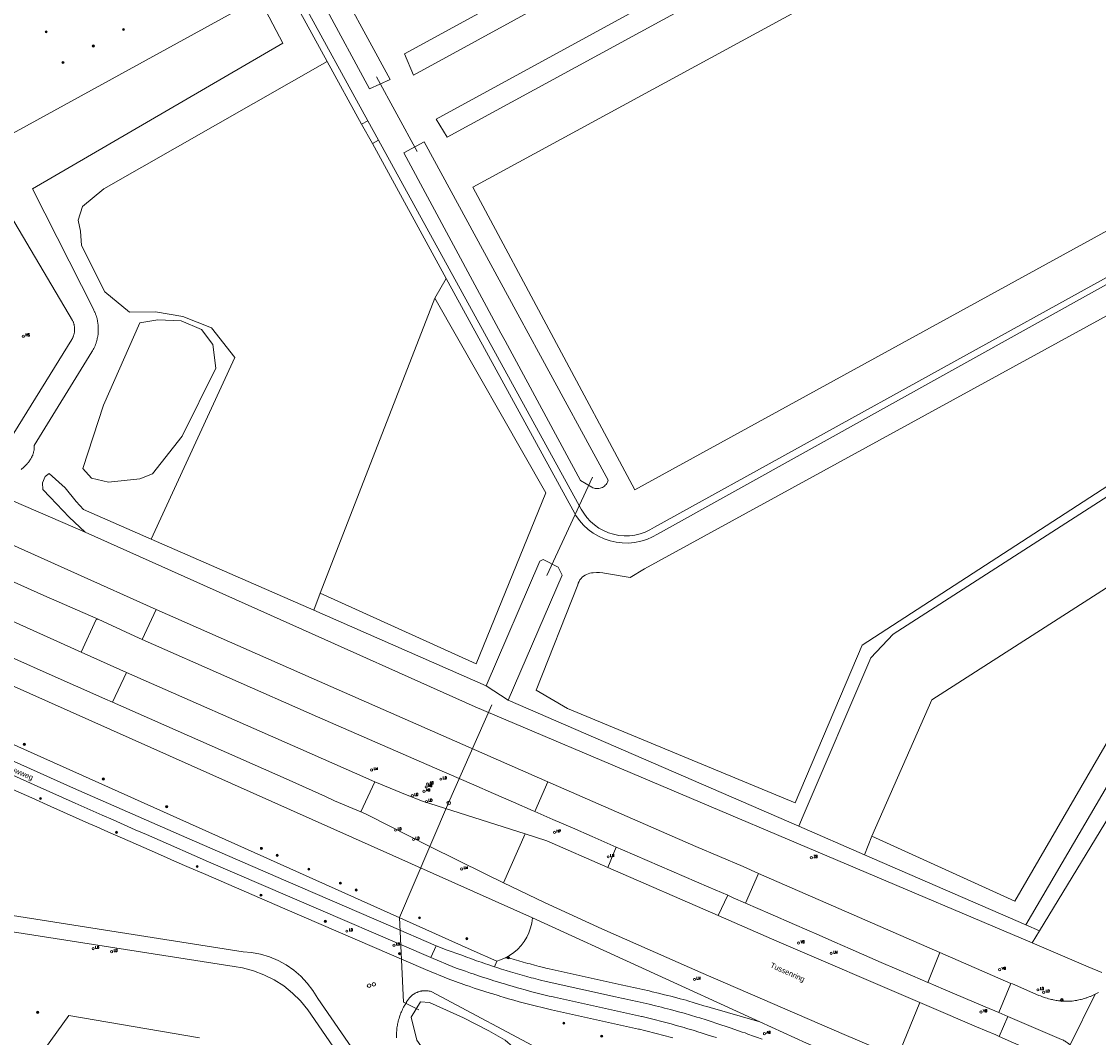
# Model space of a CAD drawing. Header units: metres. Extents: x 138165 to 154469, y 480134 to 494189.
# Tile 710 of 1056: x 147185 to 147435, y 487756 to 487991. Entities that reach past the tile are written whole.
import ezdxf

# ---------------------------------------------------------------- set-up
doc = ezdxf.new("R2010")
doc.units = ezdxf.units.M
doc.header["$LTSCALE"] = 0.001
doc.header["$MEASUREMENT"] = 0
for name, color, linetype, lineweight in [('Level 5', 7, 'Continuous', 0), ('TOP-L-duiker', 7, 'Continuous', 0), ('TOP-L-topo objecten punt', 7, 'Continuous', 0), ('TOP-L-topo objecten vlak', 7, 'Continuous', 0), ('TOP-T-topo huisnummering naamgeving', 7, 'Continuous', 0)]:
    doc.layers.add(name, color=color, linetype=linetype, lineweight=lineweight)
doc.styles.add('Style-INTL_ISO', font='INTL_ISO.shx')
doc.styles.add('Style-STANDARD', font='STANDARD.shx')

# ---------------------------------------------------------------- blocks, each defined once
blk = doc.blocks.new('24')
at = {"layer": 'TOP-L-topo objecten punt', "color": 7, "linetype": 'Continuous', "lineweight": 0}
for radius in [0.025, 0.0182, 0.0115, 0.005]:
    blk.add_circle((0, 0), radius, dxfattribs=at)
blk = doc.blocks.new('162')
at = {"layer": 'TOP-L-topo objecten punt', "color": 7, "linetype": 'Continuous', "lineweight": 0}
blk.add_circle((0, 0), 0.025, dxfattribs=at)
at = {"layer": 'TOP-L-topo objecten punt', "color": 7, "linetype": 'Continuous', "lineweight": 0, "style": 'Style-STANDARD'}
blk.add_text('HS', height=0.06, dxfattribs=at).set_placement((0.0483, 0))
blk = doc.blocks.new('39')
at = {"layer": 'TOP-L-topo objecten punt', "color": 7, "linetype": 'Continuous', "lineweight": 0}
for p, q in [((0.0175, 0.0175), (-0.0175, 0.0175)), ((-0.0175, 0.0175), (-0.0175, -0.0175)), ((0.0175, 0.0175), (0.0175, -0.0175)), ((0.0175, -0.0175), (-0.0175, -0.0175))]:
    blk.add_line(p, q, dxfattribs=at)
blk.add_circle((0, 0), 0.0332, dxfattribs=at)
blk = doc.blocks.new('121')
at = {"layer": 'TOP-L-topo objecten punt', "color": 7, "linetype": 'Continuous', "lineweight": 0}
blk.add_circle((0, 0), 0.025, dxfattribs=at)
at = {"layer": 'TOP-L-topo objecten punt', "color": 7, "linetype": 'Continuous', "lineweight": 0, "style": 'Style-STANDARD'}
blk.add_text('LD', height=0.06, dxfattribs=at).set_placement((0.0483, 0))
blk = doc.blocks.new('*U13')
at = {"layer": 'Level 5', "color": 7, "linetype": 'Continuous', "lineweight": 0}
blk.add_circle((0, 0), 0.0415, dxfattribs=at)
blk = doc.blocks.new('150')
at = {"layer": 'Level 5', "color": 7, "linetype": 'Continuous', "lineweight": 0}
blk.add_blockref('*U13', (0, 0), dxfattribs=at)
blk = doc.blocks.new('17')
at = {"layer": 'TOP-L-topo objecten punt', "color": 7, "linetype": 'Continuous', "lineweight": 0}
blk.add_circle((0, 0), 0.025, dxfattribs=at)
at = {"layer": 'TOP-L-topo objecten punt', "color": 7, "linetype": 'Continuous', "lineweight": 0, "style": 'Style-STANDARD'}
blk.add_text('HP', height=0.06, dxfattribs=at).set_placement((0.0483, 0))
blk = doc.blocks.new('16')
at = {"layer": 'TOP-L-topo objecten punt', "color": 7, "linetype": 'Continuous', "lineweight": 0}
blk.add_circle((0, 0), 0.025, dxfattribs=at)
at = {"layer": 'TOP-L-topo objecten punt', "color": 7, "linetype": 'Continuous', "lineweight": 0, "style": 'Style-STANDARD'}
blk.add_text('LM', height=0.06, dxfattribs=at).set_placement((0.0483, 0))
blk = doc.blocks.new('11')
at = {"layer": 'TOP-L-topo objecten punt', "color": 7, "linetype": 'Continuous', "lineweight": 0}
blk.add_circle((0, 0), 0.025, dxfattribs=at)
at = {"layer": 'TOP-L-topo objecten punt', "color": 7, "linetype": 'Continuous', "lineweight": 0, "style": 'Style-STANDARD'}
blk.add_text('AB', height=0.06, dxfattribs=at).set_placement((0.0483, 0))
blk = doc.blocks.new('85')
at = {"layer": 'TOP-L-topo objecten punt', "color": 7, "linetype": 'Continuous', "lineweight": 0}
blk.add_circle((0, 0), 0.025, dxfattribs=at)
at = {"layer": 'TOP-L-topo objecten punt', "color": 7, "linetype": 'Continuous', "lineweight": 0, "style": 'Style-STANDARD'}
blk.add_text('ZB', height=0.06, dxfattribs=at).set_placement((0.0483, 0))
blk = doc.blocks.new('14')
at = {"layer": 'TOP-L-topo objecten punt', "color": 7, "linetype": 'Continuous', "lineweight": 0}
blk.add_circle((0, 0), 0.025, dxfattribs=at)
at = {"layer": 'TOP-L-topo objecten punt', "color": 7, "linetype": 'Continuous', "lineweight": 0, "style": 'Style-STANDARD'}
blk.add_text('VB', height=0.06, dxfattribs=at).set_placement((0.0483, 0))

msp = doc.modelspace()

# ---------------------------------------------------------------- linework, layer by layer
at = {"layer": 'TOP-L-duiker', "flags": 128}
for points in [[(147276.8, 487961.28), (147267.34, 487978.56)], [(147306.87, 487862.85), (147317.48, 487885.7)], [(147294.13, 487832.85), (147284.08, 487810.1), (147276.08, 487791.44), (147272.68, 487783.5), (147273.64, 487763.89), (147277.21, 487762.05)]]:
    msp.add_lwpolyline(points, dxfattribs=at)
at = {"layer": 'TOP-L-topo objecten vlak', "flags": 128}
for points in [[(147275.91, 487979), (147273.85, 487983.94), (147415.37, 488061.11), (147417.8, 488056.5), (147314.36, 488000), (147275.91, 487979)], [(147283.74, 487964.55), (147281.21, 487968.78), (147423.58, 488046.47), (147425.92, 488042.1), (147348.73, 488000), (147283.74, 487964.55)], [(147234.88, 488032.92), (147265.7, 487975.76), (147270.55, 487977.95), (147240.37, 488033.43)], [(147376.12, 488000), (147432.49, 488030.69), (147471.34, 487961.74), (147327.29, 487882.76), (147289.71, 487952.96), (147376.12, 488000)], [(147232.54, 488024.91), (147246.17, 488000), (147255.91, 487982.17)], [(147265.35, 487968.34), (147233.95, 488025.65)], [(147184.88, 487887.48), (147185.13, 487887.67), (147185.26, 487887.78), (147185.39, 487887.89), (147185.51, 487888), (147185.73, 487888.22), (147185.95, 487888.43), (147186.06, 487888.55), (147186.17, 487888.67), (147186.28, 487888.79), (147186.36, 487888.89), (147186.55, 487889.12), (147186.64, 487889.24), (147186.8, 487889.46), (147186.88, 487889.59), (147186.97, 487889.71), (147187.04, 487889.82), (147187.11, 487889.95), (147187.18, 487890.08), (147187.26, 487890.21), (147187.32, 487890.34), (147187.38, 487890.47), (147187.44, 487890.58), (147187.49, 487890.71), (147187.54, 487890.82), (147187.58, 487890.93), (147187.63, 487891.07), (147187.67, 487891.18), (147187.7, 487891.31), (147187.74, 487891.44), (147187.77, 487891.57), (147187.8, 487891.7), (147187.83, 487891.81), (147187.85, 487891.94), (147187.87, 487892.07), (147187.89, 487892.31), (147187.9, 487892.43), (147187.9, 487892.54), (147187.9, 487892.78), (147187.89, 487892.9), (147187.88, 487893.02), (147201.29, 487914.74), (147201.45, 487915.02), (147201.52, 487915.14), (147201.61, 487915.29), (147201.75, 487915.57), (147201.82, 487915.72), (147201.89, 487915.87), (147202.02, 487916.16), (147202.14, 487916.47), (147202.19, 487916.61), (147202.25, 487916.77), (147202.3, 487916.93), (147202.34, 487917.06), (147202.43, 487917.36), (147202.46, 487917.5), (147202.51, 487917.66), (147202.54, 487917.83), (147202.61, 487918.13), (147202.64, 487918.3), (147202.66, 487918.47), (147202.71, 487918.81), (147202.73, 487918.95), (147202.74, 487919.09), (147202.75, 487919.26), (147202.77, 487919.57), (147202.78, 487919.74), (147202.78, 487919.91), (147202.78, 487920.05), (147202.77, 487920.36), (147202.77, 487920.53), (147202.74, 487920.84), (147202.73, 487921.01), (147202.69, 487921.32), (147202.67, 487921.46), (147202.65, 487921.59), (147202.62, 487921.76), (147202.59, 487921.93), (147202.56, 487922.1), (147202.52, 487922.26), (147202.49, 487922.4), (147202.41, 487922.7), (147202.36, 487922.86), (147202.27, 487923.16), (147202.21, 487923.32), (147202.15, 487923.48), (147202.09, 487923.64), (147201.98, 487923.93), (147201.91, 487924.08), (147201.84, 487924.23), (147201.76, 487924.39), (147201.7, 487924.52), (147187.47, 487952.59), (147245.63, 487986.35), (147240.13, 487996.88), (147164.63, 487955.43)], [(147255.91, 487982.17), (147204.03, 487952.62), (147199.14, 487948.52), (147198.08, 487945.34), (147198.65, 487942.79), (147198.91, 487939.41), (147204.31, 487928.66), (147210.03, 487923.95), (147216.06, 487924.01), (147222.41, 487922.95), (147229.08, 487920.3), (147234.47, 487913.47), (147215.05, 487871.33)], [(147255.91, 487982.17), (147263.88, 487967.58)], [(147265.35, 487968.34), (147263.88, 487967.58)], [(147263.88, 487967.58), (147266.42, 487963.07)], [(147267.83, 487963.89), (147265.35, 487968.34)], [(147266.42, 487963.07), (147267.83, 487963.89)], [(147470.87, 487950.77), (147331.92, 487874.08), (147330.84, 487873.43), (147329.71, 487872.91), (147328.54, 487872.51), (147327.33, 487872.23), (147326.1, 487872.09), (147324.86, 487872.07), (147323.62, 487872.18), (147322.4, 487872.42), (147321.22, 487872.78), (147320.08, 487873.27), (147318.99, 487873.87), (147317.98, 487874.59), (147317.05, 487875.4), (147316.2, 487876.31), (147315.46, 487877.31), (147314.9, 487878.22), (147267.83, 487963.89)], [(147266.42, 487963.07), (147283.53, 487931.79)], [(147303.04, 487918.23), (147300.17, 487923.51), (147278.4, 487963.53), (147273.67, 487960.97), (147296.24, 487919.1), (147297.19, 487917.34), (147314.68, 487884.91), (147317.34, 487883.32), (147317.6, 487883.2), (147317.87, 487883.11), (147318.14, 487883.06), (147318.42, 487883.03), (147318.7, 487883.03), (147318.98, 487883.06), (147319.26, 487883.11), (147319.52, 487883.2), (147319.78, 487883.31), (147320.02, 487883.45), (147320.25, 487883.62), (147320.46, 487883.81), (147320.65, 487884.01), (147320.81, 487884.24), (147320.95, 487884.48), (147321.07, 487884.74), (147321.14, 487884.96), (147304.95, 487914.72), (147303.04, 487918.23)], [(147180.37, 487949.78), (147196.8, 487922.03), (147196.86, 487921.89), (147196.92, 487921.75), (147196.98, 487921.61), (147197.03, 487921.49), (147197.07, 487921.34), (147197.11, 487921.22), (147197.15, 487921.09), (147197.18, 487920.94), (147197.21, 487920.79), (147197.23, 487920.66), (147197.25, 487920.51), (147197.27, 487920.38), (147197.27, 487920.24), (147197.28, 487920.09), (147197.28, 487919.96), (147197.28, 487919.81), (147197.27, 487919.66), (147197.26, 487919.53), (147197.24, 487919.39), (147197.22, 487919.24), (147197.19, 487919.09), (147197.16, 487918.95), (147197.12, 487918.8), (147197.08, 487918.67), (147197.04, 487918.54), (147196.99, 487918.4), (147196.94, 487918.28), (147196.88, 487918.14), (147196.83, 487918.02), (147196.76, 487917.88), (147196.68, 487917.75), (147196.61, 487917.63), (147183.2, 487895.91)], [(147283.53, 487931.79), (147313.39, 487877.24), (147313.65, 487876.8), (147314.48, 487875.62), (147315.43, 487874.54), (147316.49, 487873.56), (147317.65, 487872.7), (147318.89, 487871.96), (147320.2, 487871.36), (147321.56, 487870.9), (147322.97, 487870.58), (147324.4, 487870.41), (147325.84, 487870.39), (147327.27, 487870.53), (147328.69, 487870.81), (147330.07, 487871.23), (147331.39, 487871.8), (147332.55, 487872.45), (147471.33, 487949.55)], [(147496.97, 487922.5), (147380.11, 487846.73), (147364.51, 487810.14), (147311.67, 487831.97), (147304.4, 487836.25), (147314.06, 487860.73), (147314.2, 487861.11), (147314.38, 487861.48), (147314.59, 487861.83), (147314.84, 487862.15), (147315.12, 487862.45), (147315.43, 487862.71), (147315.77, 487862.94), (147316.13, 487863.13), (147316.51, 487863.28), (147316.9, 487863.4), (147317.3, 487863.47), (147317.67, 487863.5), (147318.41, 487863.57), (147319.15, 487863.55), (147319.89, 487863.46), (147320.29, 487863.38), (147326.21, 487862.37), (147329.57, 487864.44), (147476.99, 487945.06)], [(147280.86, 487927.22), (147283.53, 487931.79)], [(147280.86, 487927.22), (147306.66, 487882.07), (147290.5, 487842.33), (147254.24, 487858.73)], [(147254.24, 487858.73), (147280.86, 487927.22)], [(147472.17, 487882.66), (147515.02, 487913.24), (147505.66, 487924.12), (147437.15, 487881.26), (147387.31, 487849.27), (147382.07, 487843.79), (147366.43, 487807.12), (147365.41, 487804.67)], [(147222.04, 487921.94), (147226.75, 487919.93), (147229.39, 487916.49), (147230.02, 487910.99), (147222.23, 487895.23), (147215.39, 487886.49), (147212.41, 487885.32), (147205.11, 487884.53), (147201.19, 487885.48), (147199.17, 487887.7), (147203.98, 487902.36), (147212.38, 487921.47), (147216.59, 487922.21), (147222.04, 487921.94)], [(147216.24, 487854.98), (147213.99, 487855.97), (147199.48, 487862.46), (147174.09, 487873.82), (147164.61, 487878.04), (147158.26, 487880.88), (147147.51, 487885.7), (147140.91, 487888.67), (147132.19, 487892.6), (147127.96, 487894.52), (147124.42, 487896.12)], [(147215.05, 487871.33), (147199.37, 487878.2), (147197.65, 487880.02), (147195.05, 487883.22), (147191.38, 487886.56), (147190.45, 487885.87), (147189.79, 487884.39), (147189.89, 487882.83), (147191.59, 487881.03), (147196.01, 487876.37), (147199.69, 487872.93)], [(147180.26, 487881.34), (147199.69, 487872.93)], [(147472.17, 487882.66), (147464.8, 487872.15), (147415.54, 487787.28), (147382.36, 487802.37)], [(147382.36, 487802.37), (147396.26, 487834.02), (147472.17, 487882.66)], [(147202.72, 487852.69), (147190.11, 487858.2), (147177.83, 487863.68), (147171.04, 487866.72), (147150.05, 487876.15), (147148.41, 487876.91)], [(147114.7, 487874.33), (147121.35, 487871.35), (147138.78, 487863.53), (147149.18, 487858.86), (147166.1, 487851.26), (147175.45, 487847.08), (147184.06, 487843.24), (147190.65, 487840.3), (147204.33, 487834.21), (147206.04, 487833.45)], [(147102.52, 487873.04), (147303.56, 487783.39)], [(147199.69, 487872.93), (147290.29, 487832.38), (147419.53, 487777.61)], [(147252.78, 487854.79), (147215.05, 487871.33)], [(147145.12, 487868.99), (147156.1, 487864.23), (147169.39, 487858.28), (147198.8, 487845.04)], [(147297.91, 487833.96), (147310.47, 487862.91), (147309.56, 487864.83), (147306.07, 487866.58), (147305.29, 487866.22), (147292.81, 487837.24)], [(147097.58, 487861.95), (147289.35, 487776.03), (147295.26, 487773.38)], [(147252.78, 487854.79), (147254.24, 487858.73)], [(147216.24, 487854.98), (147212.94, 487848.01)], [(147307.15, 487814.99), (147292.52, 487821.4), (147256.76, 487837.1), (147216.24, 487854.98)], [(147292.81, 487837.24), (147252.78, 487854.79)], [(147460.51, 487854.15), (147418.12, 487781.8)], [(147198.8, 487845.04), (147202.26, 487852.65), (147202.72, 487852.69)], [(147212.94, 487848.01), (147211.24, 487848.76), (147202.72, 487852.69)], [(147421.26, 487780.44), (147464.37, 487851.18)], [(147304.1, 487808.09), (147303.7, 487808.27), (147299.12, 487810.27), (147294.55, 487812.26), (147289.98, 487814.25), (147280.83, 487818.23), (147253.64, 487830.1), (147212.94, 487848.01)], [(147198.8, 487845.04), (147207.81, 487841.05), (147209.32, 487840.38)], [(147404.59, 487744.16), (147388.29, 487751.11), (147375.92, 487756.38), (147342.66, 487770.77), (147319.68, 487780.87), (147306.38, 487787), (147296.82, 487791.58), (147292.56, 487793.62), (147279.71, 487799.98), (147265.58, 487807.17), (147263.81, 487808), (147263.69, 487808.05), (147257.63, 487810.61), (147255.48, 487811.56), (147247.07, 487815.34), (147206.04, 487833.45), (147204.33, 487834.21), (147190.65, 487840.3), (147184.06, 487843.24)], [(147209.32, 487840.38), (147206.04, 487833.45)], [(147209.32, 487840.38), (147249.76, 487822.55), (147262.21, 487817.08), (147266.93, 487814.98)], [(147292.81, 487837.24), (147297.91, 487833.96)], [(147365.41, 487804.67), (147297.91, 487833.96)], [(147206.04, 487833.45), (147247.07, 487815.34), (147255.48, 487811.56), (147257.63, 487810.61), (147263.69, 487808.05)], [(147281.2, 487776.93), (147270.14, 487781.71), (147246.28, 487792), (147223.33, 487801.96), (147196.98, 487813.55), (147167.81, 487826.61)], [(147166.51, 487823.87), (147170.92, 487821.89), (147175.33, 487819.91), (147179.74, 487817.94), (147188.57, 487813.99), (147197.39, 487810.06), (147203.67, 487807.26), (147206.24, 487806.13), (147211.37, 487803.86), (147213.94, 487802.74), (147219.08, 487800.48), (147225.02, 487797.89), (147228.39, 487796.43), (147247.27, 487788.27), (147279.95, 487774.21)], [(147263.69, 487808.05), (147266.93, 487814.98)], [(147266.93, 487814.98), (147274.05, 487812.08), (147278.06, 487810.53), (147301.83, 487802.93)], [(147307.15, 487814.99), (147304.1, 487808.09)], [(147356.01, 487793.73), (147352.43, 487795.3), (147341.49, 487799.95), (147307.15, 487814.99)], [(147336.14, 487755.58), (147335.54, 487755.74), (147334.35, 487756.06), (147333.76, 487756.22), (147332.56, 487756.53), (147331.37, 487756.84), (147330.77, 487756.99), (147329.57, 487757.28), (147328.37, 487757.57), (147328.18, 487757.61), (147307.98, 487762.06), (147307.34, 487762.21), (147306.71, 487762.36), (147305.47, 487762.66), (147304.84, 487762.82), (147303.6, 487763.14), (147302.98, 487763.3), (147302.36, 487763.46), (147301.12, 487763.79), (147300.49, 487763.96), (147299.26, 487764.31), (147298.03, 487764.66), (147296.79, 487765.02), (147296.18, 487765.2), (147295.56, 487765.39), (147294.34, 487765.76), (147293.72, 487765.95), (147292.5, 487766.34), (147291.27, 487766.73), (147290.06, 487767.14), (147288.84, 487767.54), (147288.23, 487767.75), (147287.02, 487768.17), (147286.3, 487768.43), (147285.05, 487768.88), (147284.39, 487769.13), (147278.76, 487771.46), (147246.08, 487785.52), (147227.19, 487793.68), (147223.83, 487795.14), (147220.45, 487796.61), (147217.88, 487797.73), (147215.31, 487798.86), (147210.16, 487801.12), (147205.02, 487803.38), (147202.45, 487804.52), (147200.59, 487805.35), (147191.76, 487809.28), (147187.34, 487811.26), (147182.93, 487813.23)], [(147263.69, 487808.05), (147263.81, 487808), (147265.58, 487807.17), (147279.71, 487799.98), (147292.56, 487793.62), (147296.82, 487791.58)], [(147323.02, 487799.81), (147317.41, 487802.27), (147312.84, 487804.27), (147308.27, 487806.27), (147304.1, 487808.09)], [(147380.62, 487798.07), (147365.41, 487804.67)], [(147301.83, 487802.93), (147296.82, 487791.58)], [(147301.83, 487802.93), (147306.86, 487801.32), (147321.04, 487795.13)], [(147380.62, 487798.07), (147382.36, 487802.37)], [(147323.02, 487799.81), (147321.04, 487795.13)], [(147348.9, 487788.65), (147344.46, 487790.57), (147341.61, 487791.8), (147338.76, 487793.04), (147333.05, 487795.49), (147327.34, 487797.95), (147324.48, 487799.17), (147323.02, 487799.81)], [(147418.12, 487781.8), (147380.62, 487798.07)], [(147321.04, 487795.13), (147346.66, 487783.96)], [(147353.01, 487786.86), (147356.01, 487793.73)], [(147398.14, 487775.34), (147356.01, 487793.73)], [(147296.82, 487791.58), (147306.38, 487787), (147319.68, 487780.87), (147342.66, 487770.77), (147375.92, 487756.38), (147388.29, 487751.11)], [(147346.66, 487783.96), (147348.9, 487788.65)], [(147353.01, 487786.86), (147350.16, 487788.1), (147348.9, 487788.65)], [(147395.33, 487768.42), (147391.77, 487769.96), (147384.54, 487773.09), (147377.32, 487776.22), (147373.71, 487777.79), (147370.09, 487779.38), (147364.4, 487781.88), (147358.71, 487784.37), (147355.86, 487785.62), (147353.01, 487786.86)], [(147306.09, 487688.76), (147253.7, 487764.74), (147252.58, 487766.58), (147251.28, 487768.3), (147249.8, 487769.87), (147248.16, 487771.28), (147246.39, 487772.51), (147244.5, 487773.54), (147242.51, 487774.38), (147240.45, 487775), (147238.33, 487775.4), (147236.43, 487775.57), (147170.01, 487785.96)], [(147346.66, 487783.96), (147360.3, 487778.02), (147393.45, 487763.79)], [(147168.79, 487735.68), (147169.74, 487739.64), (147171.48, 487744.6), (147174.81, 487752.67), (147175.12, 487754.71), (147175.29, 487757.85), (147175.23, 487761.92), (147174.86, 487765.63), (147174.09, 487769.16), (147172.78, 487773.5), (147171.5, 487777.52), (147170.53, 487781.7), (147170.47, 487782.09), (147173.86, 487781.56), (147234.35, 487772.11), (147236.22, 487771.8), (147238.77, 487771.14), (147241.23, 487770.22), (147243.59, 487769.04), (147245.81, 487767.62), (147247.87, 487765.98), (147249.75, 487764.13), (147251.42, 487762.1), (147304.02, 487685.58)], [(147303.56, 487783.39), (147303.41, 487782.22), (147303.14, 487781.08), (147302.75, 487779.97), (147302.25, 487778.91), (147301.64, 487777.9), (147300.92, 487776.97), (147300.12, 487776.11), (147299.23, 487775.34), (147298.26, 487774.67), (147297.23, 487774.11)], [(147356.32, 487759.3), (147303.56, 487783.39)], [(147418.12, 487781.8), (147421.26, 487780.44)], [(147419.53, 487777.61), (147421.26, 487780.44)], [(147281.2, 487776.93), (147279.95, 487774.21)], [(147294.77, 487772.04), (147294.25, 487772.22), (147293.2, 487772.57), (147292.67, 487772.75), (147291.62, 487773.11), (147290.58, 487773.48), (147290.05, 487773.67), (147289.01, 487774.05), (147288.49, 487774.25), (147287.97, 487774.44), (147286.94, 487774.84), (147283.77, 487775.92), (147281.2, 487776.93)], [(147435.69, 487770.76), (147432.59, 487772.08), (147419.53, 487777.61)], [(147279.95, 487774.21), (147285.49, 487771.92), (147286.1, 487771.7), (147287.31, 487771.25), (147288.01, 487771.01), (147289.21, 487770.59), (147289.81, 487770.39), (147290.4, 487770.18), (147291.01, 487769.98), (147292.21, 487769.58), (147292.81, 487769.39), (147294.01, 487769), (147294.62, 487768.81), (147295.22, 487768.63), (147296.43, 487768.26), (147297.04, 487768.08), (147298.25, 487767.72), (147298.86, 487767.54), (147300.07, 487767.19), (147300.68, 487767.02), (147301.9, 487766.69), (147303.12, 487766.36), (147304.35, 487766.04), (147304.96, 487765.88), (147306.19, 487765.58), (147307.42, 487765.28), (147308.03, 487765.13), (147308.65, 487764.98), (147328.84, 487760.54), (147329.06, 487760.49), (147330.28, 487760.2), (147330.88, 487760.05), (147332.1, 487759.75), (147333.31, 487759.44), (147333.92, 487759.28), (147334.53, 487759.12), (147335.74, 487758.8), (147336.94, 487758.46), (147337.55, 487758.29), (147338.75, 487757.95), (147339.35, 487757.78), (147339.95, 487757.6), (147341.15, 487757.24), (147341.75, 487757.06), (147342.95, 487756.68), (147344.14, 487756.31), (147345.33, 487755.92), (147345.93, 487755.72), (147346.25, 487755.62)], [(147297.23, 487774.11), (147296.14, 487773.66), (147295.26, 487773.38)], [(147356.32, 487759.3), (147344.8, 487762.58), (147344.07, 487762.81), (147343.34, 487763.04), (147341.86, 487763.5), (147341.12, 487763.73), (147339.61, 487764.18), (147339.24, 487764.28), (147337.81, 487764.66), (147337.1, 487764.85), (147335.67, 487765.22), (147334.95, 487765.4), (147334.23, 487765.58), (147332.8, 487765.93), (147331.37, 487766.28), (147330.64, 487766.45), (147329.21, 487766.78), (147328.49, 487766.94), (147327.77, 487767.1), (147327.05, 487767.26), (147326.32, 487767.42), (147325.6, 487767.58), (147324.15, 487767.88), (147323.46, 487768.03), (147307.4, 487771.59), (147306.69, 487771.77), (147306.16, 487771.9), (147305.11, 487772.16), (147304.58, 487772.3), (147304.05, 487772.44), (147303, 487772.72), (147302.48, 487772.86), (147301.43, 487773.15), (147300.38, 487773.45), (147299.34, 487773.76), (147298.3, 487774.08), (147297.78, 487774.14), (147297.23, 487774.11)], [(147398.14, 487775.34), (147395.33, 487768.42)], [(147414.62, 487768.15), (147398.14, 487775.34)], [(147295.26, 487773.38), (147294.77, 487772.04)], [(147294.77, 487772.04), (147295.3, 487771.87), (147296.36, 487771.54), (147297.42, 487771.21), (147298.48, 487770.89), (147299.55, 487770.57), (147300.08, 487770.42), (147301.15, 487770.12), (147302.22, 487769.82), (147303.29, 487769.53), (147303.82, 487769.39), (147304.9, 487769.12), (147305.44, 487768.98), (147306.72, 487768.67), (147322.83, 487765.09), (147324.26, 487764.79), (147324.97, 487764.64), (147326.4, 487764.33), (147327.83, 487764.02), (147328.54, 487763.85), (147329.96, 487763.52), (147330.67, 487763.36), (147332.09, 487763.02), (147333.51, 487762.67), (147334.22, 487762.49), (147335.63, 487762.13), (147336.34, 487761.95), (147337.75, 487761.57), (147338.79, 487761.29), (147340.25, 487760.85), (147341.71, 487760.41), (147342.44, 487760.18), (147343.9, 487759.72), (147347.54, 487758.54), (147348.26, 487758.3), (147349.71, 487757.81), (147351.15, 487757.31), (147352.24, 487756.93), (147352.9, 487756.7), (147353.57, 487756.46), (147354.9, 487755.97), (147355.56, 487755.73), (147356.88, 487755.23)], [(147272.02, 487755.56), (147272.01, 487755.73), (147272.01, 487755.89), (147272, 487756.22), (147272.01, 487756.55), (147272.02, 487756.88), (147272.04, 487757.2), (147272.07, 487757.53), (147272.1, 487757.86), (147272.15, 487758.18), (147272.2, 487758.51), (147272.26, 487758.83), (147272.29, 487758.99), (147272.36, 487759.31), (147272.4, 487759.47), (147272.48, 487759.79), (147272.58, 487760.1), (147272.67, 487760.42), (147272.84, 487760.88), (147272.89, 487761.04), (147273.02, 487761.34), (147273.14, 487761.64), (147273.28, 487761.94), (147273.42, 487762.24), (147273.5, 487762.39), (147273.65, 487762.68), (147273.81, 487762.96), (147273.89, 487763.1), (147274.07, 487763.38), (147274.15, 487763.52), (147274.22, 487763.63), (147274.27, 487763.72), (147274.31, 487763.81), (147274.35, 487763.9), (147274.4, 487763.98), (147274.5, 487764.16), (147274.6, 487764.32), (147274.71, 487764.48), (147274.83, 487764.64), (147274.95, 487764.8), (147275.02, 487764.87), (147275.15, 487765.02), (147275.22, 487765.09), (147275.29, 487765.16), (147275.44, 487765.29), (147275.59, 487765.42), (147275.66, 487765.48), (147275.74, 487765.54), (147275.9, 487765.66), (147276.07, 487765.76), (147276.15, 487765.82), (147276.32, 487765.91), (147276.49, 487766.01), (147276.67, 487766.09), (147276.76, 487766.13), (147276.85, 487766.17), (147276.95, 487766.2), (147277.04, 487766.24), (147277.13, 487766.27), (147277.32, 487766.33), (147277.51, 487766.38), (147277.61, 487766.4), (147277.8, 487766.44), (147277.9, 487766.46), (147278.09, 487766.48), (147278.29, 487766.5), (147278.48, 487766.51), (147278.58, 487766.52), (147278.78, 487766.52), (147278.88, 487766.51), (147279.08, 487766.5), (147279.27, 487766.48), (147279.37, 487766.47), (147279.56, 487766.43), (147279.66, 487766.41), (147279.76, 487766.39), (147279.85, 487766.37), (147280.01, 487766.33)], [(147280.01, 487766.33), (147307.02, 487751.98)], [(147411.81, 487761.44), (147408.61, 487762.78), (147398.99, 487766.84), (147395.38, 487768.4), (147395.33, 487768.42)], [(147414.62, 487768.15), (147411.81, 487761.44)], [(147434.19, 487765.71), (147433.88, 487765.55), (147433.72, 487765.47), (147433.4, 487765.33), (147433.24, 487765.26), (147433.08, 487765.19), (147432.92, 487765.13), (147432.59, 487765), (147432.26, 487764.88), (147432.09, 487764.83), (147431.76, 487764.72), (147431.42, 487764.62), (147431.26, 487764.57), (147430.92, 487764.48), (147430.75, 487764.44), (147430.4, 487764.37), (147430.06, 487764.3), (147429.89, 487764.27), (147429.54, 487764.21), (147429.2, 487764.16), (147428.85, 487764.12), (147428.67, 487764.1), (147428.4, 487764.09), (147428.22, 487764.08), (147427.85, 487764.07), (147427.67, 487764.07), (147427.49, 487764.08), (147427.13, 487764.08), (147426.95, 487764.09), (147426.58, 487764.11), (147426.4, 487764.12), (147426.04, 487764.16), (147425.68, 487764.2), (147425.32, 487764.25), (147425.14, 487764.27), (147424.78, 487764.33), (147424.42, 487764.4), (147424.24, 487764.44), (147424.07, 487764.48), (147423.71, 487764.56), (147423.36, 487764.65), (147423.01, 487764.75), (147422.66, 487764.86), (147422.49, 487764.91), (147422.15, 487765.03), (147421.98, 487765.1), (147421.8, 487765.16), (147421.47, 487765.29), (147421.13, 487765.43), (147415.02, 487768.11), (147414.62, 487768.15)], [(147276.68, 487755.06), (147301.77, 487719.41), (147304.34, 487717.26), (147308.02, 487712.66), (147309.74, 487712.14), (147311.09, 487712.77), (147312.74, 487714.31), (147316.88, 487719.29), (147322.79, 487728.21), (147313.35, 487741.71), (147307.17, 487747.75), (147300.75, 487751.91), (147297.21, 487755.07), (147293.4, 487757.2), (147287.58, 487760.2), (147279.69, 487763.74), (147277.53, 487763.96), (147275.42, 487760.41), (147276.68, 487755.06)], [(147388.29, 487751.11), (147393.45, 487763.79)], [(147393.45, 487763.79), (147395.61, 487762.86), (147406.64, 487758.15), (147411.11, 487756.28), (147411.9, 487755.91)], [(147434.19, 487765.71), (147428.35, 487753.93)], [(147434.96, 487766.12), (147434.66, 487765.95), (147434.35, 487765.78), (147434.19, 487765.71)], [(147413.93, 487760.55), (147411.81, 487761.44)], [(147226.27, 487755.56), (147195.97, 487760.74), (147179.74, 487738.37), (147174.28, 487730.32)], [(147388.7, 487745.06), (147367.2, 487754.33), (147356.32, 487759.3)], [(147413.93, 487760.55), (147411.9, 487755.91)], [(147428.35, 487753.93), (147427.75, 487754.41), (147427.56, 487754.54), (147427.37, 487754.66), (147427.18, 487754.78), (147426.98, 487754.89), (147426.79, 487755), (147426.58, 487755.1), (147426.38, 487755.2), (147413.93, 487760.55)], [(147411.9, 487755.91), (147421.17, 487751.82), (147421.47, 487751.7), (147421.77, 487751.58), (147422.07, 487751.47), (147422.38, 487751.36), (147422.69, 487751.27), (147423, 487751.17), (147423.31, 487751.09), (147423.62, 487751.01), (147423.94, 487750.94), (147424.26, 487750.88), (147424.58, 487750.82), (147424.89, 487750.77), (147425.22, 487750.73), (147427.06, 487750.55)]]:
    msp.add_lwpolyline(points, dxfattribs=at)

# ---------------------------------------------------------------- block references
at = {"layer": 'TOP-L-topo objecten punt', "xscale": 10, "yscale": 10, "zscale": 10}
for name, p in [('24', (147190.66, 487989.02)), ('24', (147208.63, 487989.56)), ('24', (147201.61, 487985.74)), ('24', (147194.58, 487981.91)), ('162', (147185.39, 487918.38)), ('24', (147185.62, 487823.69)), ('16', (147266.21, 487817.73)), ('121', (147282.28, 487815.6)), ('24', (147203.96, 487815.64)), ('11', (147278.87, 487813.79)), ('11', (147279.2, 487814.47)), ('24', (147189.35, 487811.1)), ('121', (147275.68, 487811.76)), ('11', (147278.37, 487812.78)), ('24', (147218.63, 487809.2)), ('121', (147278.95, 487810.4)), ('150', (147284.13, 487810.08)), ('121', (147271.77, 487803.77)), ('17', (147308.66, 487803.26)), ('24', (147206.99, 487803.25)), ('121', (147275.94, 487801.59)), ('24', (147240.64, 487799.53)), ('24', (147244.31, 487797.92)), ('16', (147321.13, 487797.58)), ('85', (147368.3, 487797.37)), ('24', (147225.71, 487795.34)), ('24', (147251.64, 487794.7)), ('16', (147287.12, 487794.77)), ('24', (147258.98, 487791.48)), ('24', (147240.53, 487788.68)), ('24', (147262.65, 487789.87)), ('24', (147277.32, 487783.43)), ('24', (147255.49, 487782.6)), ('121', (147260.48, 487780.32)), ('24', (147288.32, 487778.6)), ('121', (147201.58, 487776.27)), ('121', (147205.86, 487775.57)), ('121', (147271.42, 487777.06)), ('14', (147365.31, 487777.57)), ('24', (147272.68, 487775.12)), ('24', (147297.97, 487774.19)), ('16', (147372.91, 487775.17)), ('14', (147412.02, 487771.41)), ('16', (147341.17, 487769.13)), ('150', (147265.63, 487767.67)), ('150', (147266.73, 487767.99)), ('121', (147420.89, 487766.72)), ('121', (147422.24, 487766.14)), ('39', (147426.43, 487764.34)), ('24', (147188.71, 487761.48)), ('14', (147407.69, 487761.57)), ('24', (147310.84, 487758.97)), ('24', (147319.63, 487755.96)), ('11', (147357.4, 487756.56))]:
    msp.add_blockref(name, p, dxfattribs=at)

# ---------------------------------------------------------------- texts
at = {"layer": 'TOP-T-topo huisnummering naamgeving', "style": 'Style-INTL_ISO'}
for s, rotation, p in [('Zwaluwweg', 336.6, (147179.08, 487818.9)), ('Tussenring', 336.1, (147358.63, 487771.97))]:
    msp.add_text(s, height=1.25, rotation=rotation, dxfattribs=at).set_placement(p)

doc.saveas('drawing.dxf')
